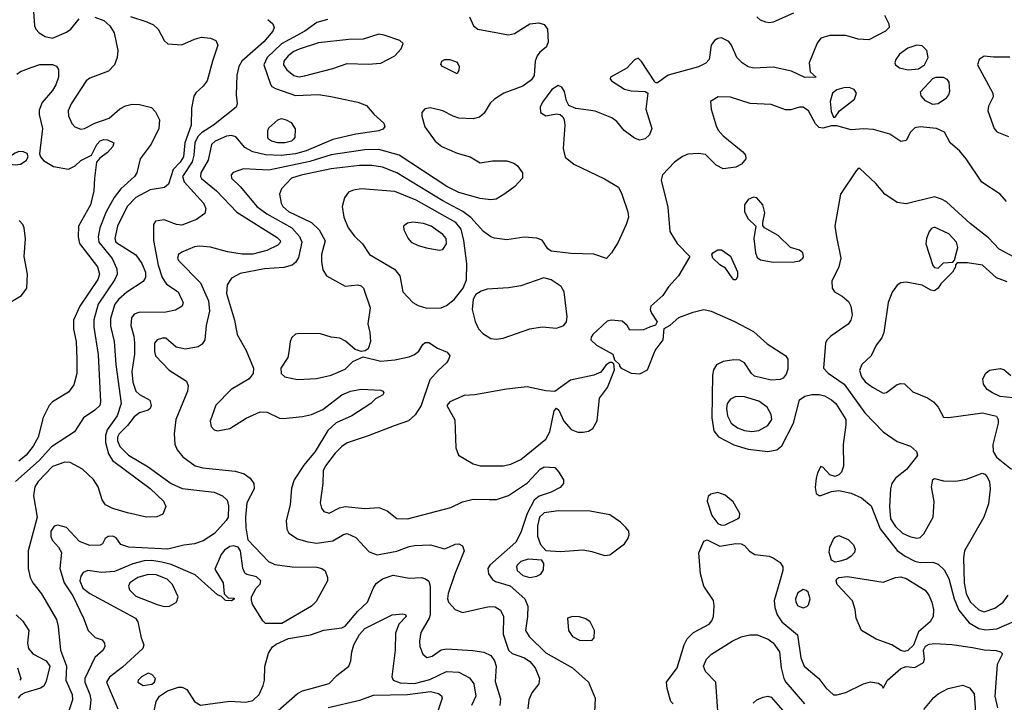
# Model space of a CAD drawing. Extents: x 1173029 to 1307123, y 522559 to 678521.
# Tile 486 of 623: x 1237251 to 1242798, y 612821 to 616669. Entities that reach past the tile are written whole.
import ezdxf

# ---------------------------------------------------------------- set-up
doc = ezdxf.new("R2010")
doc.units = 0

msp = doc.modelspace()

# ---------------------------------------------------------------- linework, layer by layer
at = {"layer": '0CON10XD'}
for points in [[(1237675, 616683.4), (1237725, 616665.3), (1237758.4, 616635), (1237782.5, 616595), (1237804.4, 616495), (1237800.6, 616455), (1237785.5, 616414.5), (1237751.3, 616378.7), (1237645, 616338.6), (1237625, 616324), (1237540, 616195), (1237524.3, 616155), (1237525, 616127.5), (1237543.7, 616083.7), (1237562, 616065), (1237595, 616052.3), (1237616, 616055), (1237673.9, 616086.1), (1237755, 616113.2), (1237815, 616166), (1237847, 616183), (1237885, 616192.9), (1237925, 616191.4), (1237994.1, 616174.1), (1238015, 616150), (1238038.6, 616105), (1238034.5, 616055), (1237992, 615968), (1237928.9, 615885), (1237911.1, 615805), (1237897.5, 615785), (1237819.7, 615715), (1237782.8, 615667.2), (1237737.7, 615585), (1237702.5, 615495), (1237693.2, 615445), (1237696.7, 615415), (1237771.9, 615321.9), (1237798.4, 615265), (1237799.4, 615235), (1237786.1, 615203.9), (1237693.4, 615065), (1237667.8, 614977.8), (1237668.4, 614935), (1237692.6, 614782.6), (1237706.2, 614515), (1237701.5, 614495), (1237675, 614468.5), (1237610, 614425), (1237558.8, 614345), (1237429.6, 614260.4), (1237360.2, 614185), (1237227.3, 614065)], [(1237875, 616686.9), (1237967.7, 616657.7), (1238005, 616640), (1238031.5, 616615), (1238065, 616552.5), (1238085, 616532.9), (1238165, 616527.9), (1238235, 616560), (1238275, 616570.4), (1238325, 616565.6), (1238355, 616552), (1238367.1, 616525), (1238336.8, 616435), (1238306.2, 616323.8), (1238285, 616293.8), (1238242.7, 616257.3), (1238232.6, 616237.4), (1238219.5, 616170.5), (1238217.4, 616075), (1238181.9, 615975), (1238173.7, 615895), (1238155.2, 615865), (1238114.9, 615825.1), (1238088.5, 615741.5), (1238066.5, 615723.5), (1237985, 615710), (1237905, 615667.5), (1237856.5, 615615), (1237801.4, 615505), (1237786.9, 615435), (1237792.5, 615415), (1237905, 615343.8), (1237939.2, 615295), (1237959.3, 615245), (1237959.2, 615215), (1237945.9, 615194.1), (1237855, 615132.8), (1237808.1, 615091.9), (1237787.3, 615065), (1237761.4, 614985), (1237761.4, 614941.4), (1237782.5, 614855), (1237791.7, 614725), (1237823.3, 614505), (1237800, 614435), (1237743.5, 614356.5), (1237734.8, 614325), (1237734.8, 614285), (1237751.8, 614221.8), (1237774, 614184), (1237985, 614026), (1238060.4, 613955), (1238074.5, 613925), (1238057.8, 613882.2), (1238023.2, 613866.8), (1237965, 613864.4), (1237858.9, 613888.9), (1237775, 613913.4), (1237733.3, 613935), (1237715, 613962.5), (1237692.8, 614035), (1237666.9, 614076.9), (1237605, 614136.2), (1237535, 614172), (1237504.6, 614174.6), (1237435, 614149.7), (1237355, 614065.4), (1237336.2, 614035), (1237328.8, 613985), (1237349.7, 613865), (1237299.2, 613675), (1237297.9, 613575), (1237310, 613525), (1237324.5, 613495), (1237372.8, 613432.8), (1237458.5, 613288.5), (1237468, 613248), (1237479.8, 613115), (1237513.9, 613025), (1237511.1, 612945), (1237545.8, 612865), (1237548.9, 612835), (1237505.4, 612704.6)], [(1237329.4, 616715), (1237334.4, 616635), (1237341.9, 616615), (1237360.8, 616595), (1237395, 616573.3), (1237435, 616565.5), (1237515, 616598), (1237538.5, 616615), (1237585, 616674.5)], [(1238649.6, 616669.6), (1238677.3, 616645), (1238685.4, 616625), (1238677.6, 616605), (1238626.8, 616545), (1238502.1, 616435), (1238485.4, 616405), (1238474.6, 616355.4), (1238470.5, 616245), (1238475.7, 616194.3), (1238470, 616175), (1238342.2, 616075), (1238275, 616031.1), (1238255, 616010), (1238237.7, 615975), (1238232.4, 615905), (1238222.4, 615867.6), (1238167.7, 615785), (1238177.3, 615755), (1238286.7, 615635), (1238299.2, 615605), (1238293.3, 615576.7), (1238247, 615543), (1238165, 615511.6), (1238134.7, 615514.7), (1238065, 615540), (1238016.2, 615533.8), (1238004, 615515), (1238005.3, 615425), (1238031.6, 615285), (1238052.9, 615215), (1238078.1, 615178.1), (1238143.1, 615135), (1238165, 615090), (1238171.1, 615075), (1238166.9, 615055), (1238128, 615032), (1238075, 615020.9), (1237922, 615018), (1237895, 615008.1), (1237880.8, 614989.2), (1237876.2, 614945), (1237894.2, 614885), (1237897.4, 614847.4), (1237896.9, 614783.1), (1237883.3, 614685), (1237889.1, 614625), (1237905.7, 614575), (1237925, 614555.8), (1237984.2, 614524.2), (1237992, 614495), (1237985, 614476.7), (1237975, 614468.8), (1237925, 614452.5), (1237895, 614429.4), (1237858.4, 614381.6), (1237811.8, 614335), (1237802, 614315), (1237801.1, 614295), (1237815, 614263.8), (1237863.2, 614215), (1237975, 614148.2), (1238104.3, 614054.3), (1238166.9, 614026.9), (1238346.7, 614005), (1238394.2, 613985), (1238419.8, 613959.8), (1238428.1, 613928.1), (1238425.3, 613864.7), (1238414.5, 613845), (1238348, 613772), (1238285, 613732.2), (1238235, 613714), (1238175, 613707.1), (1238085, 613685.2), (1237866.3, 613696.3), (1237820, 613710), (1237795, 613748.8), (1237775, 613758), (1237750, 613755), (1237732.5, 613745), (1237717.5, 613715), (1237705, 613707.5), (1237645, 613704.3), (1237588.3, 613728.3), (1237515, 613805.6), (1237465, 613819.4), (1237445, 613813.3), (1237425.4, 613785), (1237425.4, 613755), (1237435, 613732.9), (1237470, 613695), (1237485.5, 613665.5), (1237476.2, 613575), (1237501.2, 613495), (1237550.4, 613420.4), (1237610.6, 613295), (1237635.9, 613225.9), (1237676.4, 613186.4), (1237715, 613172.5), (1237728.8, 613155), (1237731.2, 613135), (1237721.2, 613115), (1237675, 613073.8), (1237617.6, 612955), (1237617.1, 612935), (1237646.7, 612865), (1237651.4, 612835), (1237635.4, 612675)], [(1238985, 616670.7), (1238925, 616652.9), (1238856.9, 616605), (1238725, 616532.3), (1238645.3, 616455), (1238625.9, 616415), (1238664.6, 616304.6), (1238672.1, 616292.1), (1238691.2, 616281.2), (1238805, 616241.2), (1238935, 616248.2), (1239004.4, 616235.6), (1239156.7, 616205), (1239205.4, 616185.4), (1239246.2, 616136.2), (1239302.9, 616085), (1239308.6, 616065), (1239297.6, 616052.4), (1239275, 616043.3), (1239145, 616023.9), (1239015, 615993.3), (1238865, 615928.8), (1238805, 615913.6), (1238723.9, 615903.9), (1238635, 615907.6), (1238565, 615924.8), (1238519.4, 615949.4), (1238467.9, 616007.9), (1238445, 616016.1), (1238415, 616012.4), (1238351.8, 615985), (1238331.5, 615965), (1238312.7, 615877.3), (1238271.8, 615805), (1238268.7, 615785), (1238275, 615773.1), (1238360, 615705), (1238475, 615584.7), (1238701.8, 615441.8), (1238719.1, 615425), (1238720.5, 615415), (1238705, 615397.3), (1238642.3, 615367.7), (1238565, 615347.5), (1238505, 615346.8), (1238421.2, 615361.2), (1238325, 615387.5), (1238265, 615393.1), (1238235, 615388.1), (1238165, 615358.9), (1238145.8, 615345), (1238140, 615325), (1238145, 615311.2), (1238268.8, 615185), (1238313.6, 615085), (1238319.7, 615025), (1238301.5, 614945), (1238293.1, 614865), (1238279.6, 614840.4), (1238255.4, 614824.6), (1238185, 614812.1), (1238132.3, 614822.3), (1238075, 614874.3), (1238055, 614874.3), (1238025.8, 614864.2), (1238010.8, 614845), (1238010.5, 614799.5), (1238016.7, 614775), (1238093, 614693), (1238191.2, 614631.2), (1238200.8, 614605), (1238195.6, 614575), (1238131.2, 614415), (1238120.7, 614335), (1238125.4, 614275.4), (1238137.1, 614245), (1238170.8, 614205), (1238238.8, 614155), (1238283.3, 614143.3), (1238464.2, 614124.2), (1238515, 614108.9), (1238549.6, 614085), (1238569.1, 614055), (1238571.1, 614025), (1238531.2, 613945), (1238523.7, 613865), (1238524.7, 613804.7), (1238536.6, 613736.6), (1238653.3, 613615), (1238688.8, 613598.8), (1238785, 613584.5), (1238925, 613583.6), (1238953.8, 613575), (1238971.7, 613561.7), (1238985.5, 613525.5), (1238985.6, 613505), (1238921, 613389), (1238895, 613362.3), (1238727.5, 613265), (1238635.8, 613265.8), (1238620, 613280), (1238562, 613375), (1238556, 613395), (1238556.2, 613415), (1238583.8, 613465), (1238605, 613487.5), (1238610, 613505), (1238585, 613528), (1238531.2, 613541.2), (1238519.5, 613549.5), (1238507, 613577), (1238494.5, 613674.5), (1238481.2, 613695), (1238455, 613702.7), (1238435, 613698.9), (1238405, 613678.8), (1238386, 613654), (1238350.8, 613570.8), (1238398, 613495), (1238402.5, 613432.5), (1238425, 613410), (1238458.3, 613408.3), (1238458.3, 613401.7), (1238445, 613392.5), (1238410, 613395), (1238387.5, 613417.5), (1238365, 613427.5), (1238239.1, 613539.1), (1238105, 613597), (1238051.3, 613611.3), (1237995, 613619.8), (1237952, 613618), (1237887.6, 613602.4), (1237785, 613558.9), (1237712.3, 613552.3), (1237635, 613564.5), (1237607.7, 613552.3), (1237595, 613532.5), (1237588.8, 613505), (1237607.3, 613465), (1237645, 613434.6), (1237903.1, 613295), (1237915.5, 613275), (1237935.5, 613185), (1237950.6, 613145), (1237944.3, 613125), (1237830.7, 613019.3), (1237757.2, 612962.8), (1237740.4, 612935), (1237802.9, 612785)], [(1242123.9, 616693.9), (1242148, 616645), (1242150, 616625), (1242128, 616605), (1242035, 616555.7), (1241975, 616560), (1241905, 616580), (1241815, 616580), (1241765, 616564.2), (1241743, 616537), (1241699.1, 616425), (1241704.3, 616374.3), (1241737.5, 616345), (1241675, 616343.3), (1241599.6, 616379.6), (1241495, 616400.7), (1241386.4, 616396.4), (1241355, 616403.5), (1241321.2, 616425), (1241291.2, 616455), (1241260.6, 616525), (1241245.3, 616545.3), (1241205, 616566.2), (1241185, 616563.6), (1241165, 616551.9), (1241146.7, 616525), (1241134.5, 616445.5), (1241116.6, 616423.4), (1241075, 616403.8), (1240905, 616356.2), (1240845, 616313.3), (1240835, 616312.5), (1240829.2, 616319.2), (1240755, 616432.5), (1240735, 616451.2), (1240715, 616442), (1240671.4, 616395), (1240580, 616345), (1240578, 616335), (1240586, 616325), (1240658, 616278), (1240695, 616268.5), (1240774.1, 616264.1), (1240790, 616255), (1240777.7, 616165), (1240812.3, 616055), (1240799.7, 616020.3), (1240775, 615996.5), (1240745, 615989.5), (1240715, 616000.4), (1240656.7, 616045), (1240615.7, 616095), (1240586.6, 616116.6), (1240493.8, 616153.8), (1240455, 616159.5), (1240385, 616168.6), (1240345.6, 616185.6), (1240331.8, 616211.8), (1240320.9, 616265), (1240305, 616288.9), (1240285, 616298.2), (1240249.1, 616275), (1240197.1, 616205), (1240183.3, 616175), (1240185.7, 616145.7), (1240215, 616127.5), (1240275, 616139.2), (1240295, 616134), (1240310.6, 616120.6), (1240318.6, 616105), (1240321.5, 616075), (1240312, 615942), (1240324.6, 615894.6), (1240372, 615855), (1240545, 615771.4), (1240623.8, 615725), (1240644, 615685), (1240676.2, 615585), (1240680, 615555), (1240668, 615515), (1240621.9, 615415), (1240585.3, 615354.7), (1240557.3, 615322.7), (1240485, 615346.7), (1240358.5, 615351.5), (1240244.6, 615364.6), (1240227.2, 615377.2), (1240195.3, 615425.3), (1240165, 615437.8), (1240093.6, 615443.6), (1239995, 615427.5), (1239925, 615437.3), (1239905, 615445.4), (1239864.8, 615474.8), (1239793.1, 615553.1), (1239748.2, 615588.2), (1239635, 615648.1), (1239375.8, 615805.8), (1239295, 615838.2), (1239235, 615846.5), (1239165, 615847.4), (1239005, 615827.7), (1238836.5, 615793.5), (1238782.1, 615775), (1238726.1, 615715), (1238715.4, 615685), (1238723.3, 615635), (1238734.1, 615615), (1238765, 615587.5), (1238895.2, 615525.2), (1238937.3, 615485), (1238972.6, 615422.6), (1238951.5, 615345), (1238950.5, 615305), (1238959.1, 615259.1), (1238980, 615225), (1239085, 615166), (1239155, 615174.4), (1239175, 615168.6), (1239188.1, 615155), (1239225.7, 615045), (1239212.5, 614955), (1239224.3, 614905), (1239227.1, 614855), (1239215, 614813.8), (1239197.7, 614802.3), (1239175, 614798.8), (1239140.3, 614810.3), (1239087.3, 614857.3), (1239055, 614873.8), (1239005, 614880), (1238945, 614897.5), (1238825, 614900), (1238804.3, 614895.7), (1238783.4, 614876.6), (1238774.5, 614855.5), (1238768.9, 614808.9), (1238761.5, 614765), (1238722.5, 614705), (1238723.3, 614675), (1238745, 614655.7), (1238815, 614640.5), (1238923.8, 614646.2), (1239005, 614665.5), (1239085, 614698.6), (1239128.3, 614741.7), (1239185, 614768.8), (1239285, 614744.4), (1239365, 614752.5), (1239445, 614769.2), (1239475, 614781.2), (1239499.5, 614800.5), (1239521.7, 614838.3), (1239535, 614848.8), (1239555, 614848.8), (1239605, 614818), (1239660, 614795), (1239673.8, 614775), (1239667, 614753), (1239655.7, 614734.3), (1239607.9, 614692.1), (1239561.3, 614638.7), (1239512.1, 614495), (1239479.1, 614440.9), (1239442, 614408), (1239359.7, 614379.7), (1239215, 614322.5), (1239095, 614284), (1239065, 614264), (1239027.8, 614225), (1238973.1, 614155), (1238961.1, 614125), (1238959.4, 614055), (1238943.3, 613945), (1238950.8, 613915), (1238965, 613896.2), (1238995, 613888), (1239052.3, 613917.7), (1239084.7, 613925.3), (1239195, 613913.6), (1239275, 613918.7), (1239321.3, 613901.3), (1239375, 613858), (1239435, 613854.5), (1239680, 613920), (1239745, 613950.8), (1239805, 613966.9), (1239895.6, 613964.4), (1239937.5, 613965), (1240005, 613986.9), (1240110.9, 614059.1), (1240182.7, 614135), (1240205, 614149.2), (1240265, 614144), (1240288.7, 614118.7), (1240314.2, 614075), (1240314.2, 614055), (1240295, 614031.9), (1240244.2, 614005), (1240177.1, 613982.9), (1240149.6, 613960.4), (1240110, 613885), (1240075, 613777.5), (1240046.8, 613723.2), (1239900.5, 613595), (1239887.5, 613575), (1239892.2, 613545), (1239915, 613512.9), (1239932.4, 613502.4), (1240015, 613477.6), (1240097.1, 613405), (1240112.8, 613362.8), (1240112.7, 613305), (1240100.4, 613225), (1240122, 613192), (1240215, 613099.2), (1240365.2, 613015.2), (1240454.6, 612935), (1240492.9, 612845), (1240489.2, 612765)], [(1239784.6, 616685), (1239806.7, 616635), (1239832.5, 616615), (1240005, 616582.9), (1240038.8, 616591.2), (1240125.3, 616644.7), (1240175, 616652.1), (1240205, 616642.7), (1240224.6, 616615), (1240227.8, 616542.2), (1240216.2, 616513.8), (1240180.8, 616485)], [(1241610, 616705), (1241495, 616654.7), (1241475, 616650.4), (1241454.1, 616654.1), (1241425, 616666.5), (1241403.3, 616685)], [(1238825, 616347.8), (1238855, 616352.8), (1239015, 616393.5), (1239095, 616422.5), (1239215, 616418.8), (1239285, 616424), (1239365, 616466), (1239400, 616505), (1239411.2, 616535), (1239391.7, 616551.7), (1239305, 616582.2), (1239275, 616586.5), (1239185, 616559.5), (1239105, 616557.3), (1238935, 616538), (1238825, 616503.3), (1238795, 616489.6), (1238762.9, 616465), (1238739.7, 616435), (1238736.6, 616415), (1238755.9, 616385.9), (1238795, 616354.1), (1238825, 616347.8)], [(1242255.9, 616385.9), (1242315, 616391.7), (1242349.3, 616415), (1242368.7, 616455), (1242362.2, 616495), (1242335, 616521.1), (1242305, 616526.2), (1242255, 616508.8), (1242208.1, 616475), (1242186.7, 616445), (1242181.9, 616425), (1242185.7, 616415), (1242207.5, 616397.5), (1242255.9, 616385.9)], [(1240180.8, 616485), (1240165.6, 616465), (1240154.6, 616435.4), (1240149.1, 616355), (1240135, 616330.5), (1240085, 616294.6), (1239978, 616255), (1239925, 616220.6), (1239902.1, 616197.9), (1239868.1, 616141.9), (1239840.9, 616119.1), (1239805, 616110.3), (1239724.8, 616114.8), (1239692.5, 616125), (1239635, 616155.3), (1239565, 616172.2), (1239533.6, 616166.4), (1239517.1, 616145), (1239515.7, 616125), (1239532.5, 616065), (1239591.8, 615985), (1239629.1, 615955), (1239715, 615916.2), (1239788, 615895), (1239845, 615862), (1239915, 615872.9), (1239995, 615872.9), (1240035, 615860), (1240056, 615845), (1240084.2, 615805), (1240084.2, 615775), (1240041.1, 615728.9), (1239985, 615687.5), (1239935, 615658.1), (1239905, 615653.3), (1239845, 615660.5), (1239725, 615694.2), (1239657.9, 615727.9), (1239389.5, 615905), (1239275, 615937.7), (1239195, 615935.2), (1239005, 615906.7), (1238885, 615870.3), (1238655, 615820.5), (1238512.4, 615827.6), (1238453.1, 615806.9), (1238442.9, 615795), (1238444.1, 615775.9), (1238495, 615726.9), (1238586.2, 615615), (1238643.2, 615575), (1238784, 615495), (1238827.5, 615447.5), (1238841.1, 615415), (1238822.2, 615327.8), (1238805, 615300.5), (1238785.8, 615285), (1238738.5, 615271.5), (1238630, 615265), (1238492.5, 615237.5), (1238445, 615212.5), (1238420.4, 615175), (1238415.9, 615125), (1238460.5, 614975), (1238475.4, 614895), (1238527.3, 614805), (1238568.2, 614705), (1238565.4, 614675), (1238543.3, 614645), (1238441.9, 614585), (1238355, 614496), (1238323.8, 614405), (1238330, 614375), (1238346.4, 614356.4), (1238365, 614351.2), (1238435, 614364.2), (1238527, 614423), (1238605, 614458.2), (1238645, 614457.3), (1238715, 614423.3), (1238735, 614420), (1238845, 614431.5), (1238895, 614443.5), (1238958.9, 614471.1), (1239065, 614554.6), (1239115, 614574.4), (1239175, 614585.5), (1239285, 614580), (1239297.5, 614575), (1239302.5, 614565), (1239296.7, 614555), (1239255, 614532.5), (1239230, 614505), (1239122, 614435), (1239033.9, 614396.1), (1238987.3, 614352.7), (1238915, 614235.6), (1238851.3, 614158.7), (1238797.5, 614075), (1238782.2, 614027.8), (1238775.4, 613935), (1238752.3, 613845), (1238756.3, 613796.3), (1238767.8, 613775), (1238815, 613743.2), (1238874.8, 613724.8), (1238925, 613718.2), (1239015, 613731.5), (1239075, 613767.8), (1239095, 613773.1), (1239145, 613750), (1239219.5, 613669.5), (1239265, 613651.8), (1239375, 613672.2), (1239445, 613700), (1239475, 613705.3), (1239565, 613708.5), (1239645, 613686), (1239673.1, 613696.9), (1239705, 613712), (1239725, 613713.8), (1239745, 613703.3), (1239755.8, 613675), (1239699.6, 613540.4), (1239663.9, 613435), (1239660.4, 613405), (1239666.2, 613385), (1239705, 613343.8), (1239745, 613326.4), (1239895, 613361.8), (1239929.2, 613359.2), (1239960.4, 613340.4), (1239976.9, 613305), (1239975.3, 613205), (1240004, 613115), (1240025.8, 613095.8), (1240095, 613072.1), (1240125, 613051.6), (1240154.1, 613015), (1240180, 612955), (1240176.5, 612925), (1240136.9, 612875), (1240118.9, 612835), (1240114.6, 612785)], [(1239715, 616363.3), (1239632, 616405), (1239624.2, 616415.8), (1239630, 616435), (1239645.7, 616444.3), (1239675, 616445.5), (1239715, 616430), (1239727.1, 616405), (1239725.6, 616384.4), (1239715, 616363.3)], [(1242828.6, 616458.6), (1242737.4, 616457.4), (1242685, 616463.1), (1242657.1, 616445), (1242648.1, 616415), (1242734.2, 616255), (1242735.6, 616234.4), (1242708.3, 616181.7), (1242705.8, 616155.8), (1242741.5, 616055), (1242756.9, 616036.9), (1242821.4, 616011.4)], [(1237235, 616362.2), (1237255, 616376.7), (1237315, 616398.6), (1237365, 616415.6), (1237435, 616416.5), (1237457.5, 616407.5), (1237468.5, 616388.5), (1237468.8, 616345), (1237455, 616301.9), (1237435, 616269.5), (1237377.2, 616202.8), (1237360.6, 616159.4), (1237360, 616135), (1237378.7, 616055), (1237362.7, 615912.7), (1237367.5, 615895), (1237385.7, 615875), (1237441.5, 615841.5), (1237525, 615825.5), (1237564.2, 615845), (1237596, 615875), (1237654.4, 615905.6), (1237685.6, 615965), (1237705, 615985.4), (1237725, 615993.1), (1237745, 615992.1), (1237782, 615975), (1237776, 615955), (1237745, 615920), (1237701.9, 615888.1), (1237684.2, 615865.8), (1237671.5, 615775), (1237669.1, 615705), (1237648.8, 615625), (1237581.5, 615505), (1237580, 615445), (1237587.7, 615407.7), (1237688.7, 615275), (1237701.2, 615235), (1237690.6, 615205), (1237590, 615055), (1237553.8, 614975), (1237554.6, 614924.6), (1237569.5, 614855), (1237573.1, 614755), (1237572.2, 614675), (1237555, 614611.2), (1237525, 614569.5), (1237435.3, 614514.7), (1237417.5, 614495), (1237383.1, 614426.9), (1237354.1, 614315), (1237326.8, 614265), (1237287.9, 614215), (1237245, 614180)], [(1242395, 616191.8), (1242355, 616211.5), (1242329.2, 616239.2), (1242326.9, 616263.1), (1242395, 616336.8), (1242415, 616344.5), (1242454.4, 616344.4), (1242474.4, 616334.4), (1242485, 616316.7), (1242488.9, 616265), (1242483.3, 616245), (1242467.4, 616222.6), (1242425, 616193.8), (1242395, 616191.8)], [(1241845, 616120), (1241870, 616155), (1241955, 616221.2), (1241965.7, 616255), (1241952, 616275), (1241925, 616286.5), (1241894.6, 616285.4), (1241855, 616274.5), (1241830.4, 616255), (1241817.9, 616207.9), (1241822.3, 616152.3), (1241835, 616120), (1241845, 616120)], [(1242810, 615645), (1242774.3, 615685), (1242672.3, 615752.3), (1242583.7, 615883.7), (1242548.1, 615928.1), (1242492.5, 615975), (1242461.4, 616035), (1242416.3, 616056.3), (1242325, 616064.4), (1242295, 616059.2), (1242268.8, 616035), (1242245, 615987.5), (1242215, 615982.5), (1242153, 616023), (1242060.3, 616050.3), (1242006.4, 616053.6), (1241935, 616047.9), (1241855, 616071.2), (1241825, 616071.2), (1241775, 616057.5), (1241755, 616060.8), (1241735, 616081.2), (1241695, 616156), (1241665, 616175.8), (1241645, 616175.7), (1241595, 616160), (1241565, 616161.5), (1241485, 616190.7), (1241365.7, 616195.7), (1241255, 616231.9), (1241185.9, 616234.1), (1241143, 616207), (1241145.8, 616165), (1241175, 616071.2), (1241185.8, 616045.8), (1241213.9, 616013.9), (1241325, 615924.4), (1241340.5, 615905), (1241341.5, 615885), (1241317.8, 615855), (1241285, 615836.9), (1241215, 615828.5), (1241175, 615848.8), (1241115, 615908.5), (1241075, 615915.4), (1241015, 615911.8), (1240985, 615898.5), (1240940.6, 615865), (1240872.2, 615795), (1240864.5, 615765), (1240901.7, 615611.7), (1240914.5, 615475), (1240955, 615408), (1241026.7, 615335), (1240962.9, 615225), (1240906.7, 615163.3), (1240875, 615114.2), (1240806.2, 615055), (1240803.8, 615035), (1240810, 615015), (1240842.5, 614965), (1240833, 614947), (1240800, 614935), (1240765, 614921.2), (1240688.3, 614918.3), (1240672.5, 614945), (1240645, 614970), (1240583.9, 614976.1), (1240561.2, 614968.8), (1240480, 614895), (1240470.5, 614879.5), (1240468.8, 614865), (1240501.2, 614835), (1240593, 614783), (1240602.5, 614752.5), (1240630, 614725), (1240630, 614715), (1240640, 614705), (1240695, 614675.7), (1240745, 614673.3), (1240787.5, 614695), (1240832, 614805), (1240876.7, 614865), (1240881.7, 614928.3), (1240915, 614946.7), (1240965, 614991.1), (1241045, 615020.9), (1241105, 615034.5), (1241146.6, 615026.6), (1241275, 614969.4), (1241385, 614911.5), (1241462.1, 614842.1), (1241568.1, 614775), (1241577.8, 614755), (1241578.3, 614698.3), (1241569.3, 614670.7), (1241551.4, 614648.6), (1241535, 614641.4), (1241485, 614637.3), (1241389.9, 614659.9), (1241373.2, 614675), (1241335.2, 614735.2), (1241309, 614749), (1241275, 614752.3), (1241215, 614741.7), (1241177.1, 614722.9), (1241159.5, 614695), (1241153.5, 614665), (1241150.8, 614425), (1241162, 614352), (1241187.1, 614317.1), (1241275, 614271.9), (1241355, 614248), (1241465, 614235.3), (1241516.2, 614243.8), (1241545, 614266), (1241610.5, 614395), (1241645, 614525.8), (1241674, 614546), (1241714.2, 614555.8), (1241755, 614556.5), (1241785, 614548.7), (1241825, 614526.9), (1241848.5, 614505), (1241904.7, 614415), (1241906, 614385), (1241889.6, 614275), (1241892.7, 614152.7), (1241881.3, 614118.7), (1241865, 614102.5), (1241845, 614094.3), (1241815, 614102.9), (1241775, 614146.7), (1241765, 614150), (1241745, 614113.8), (1241737.7, 614085), (1241732.1, 614032.1), (1241738.3, 613998.3), (1241755, 613986), (1241765, 613987.1), (1241825, 614010), (1241865, 614014.5), (1241935, 614000), (1241993.5, 613973.5), (1242047.9, 613927.9), (1242099.3, 613799.3), (1242195, 613677.2), (1242240, 613645), (1242295, 613616.4), (1242325, 613609.1), (1242395, 613611.2), (1242425, 613600), (1242458.5, 613568.5), (1242485, 613518.6), (1242514.8, 613404.8), (1242541.4, 613341.4), (1242599.8, 613269.8), (1242655, 613236.8), (1242695, 613229.2), (1242755.2, 613234.8), (1242855, 613278.7)], [(1238745, 615974.8), (1238705, 615974.8), (1238670, 615985), (1238652, 615995), (1238648, 616005), (1238648.8, 616045), (1238655, 616060), (1238705, 616104), (1238725, 616112), (1238752.5, 616105), (1238779.4, 616089.4), (1238803.6, 616053.6), (1238800, 616005), (1238794.2, 615995), (1238782, 615985), (1238745, 615974.8)], [(1237225, 615850.5), (1237255, 615854.6), (1237287.5, 615875), (1237299.2, 615895), (1237292, 615915), (1237272.5, 615925), (1237245.7, 615925.7), (1237225, 615917.3), (1237194.2, 615895), (1237180, 615875), (1237182.7, 615862.7), (1237194.4, 615854.4), (1237225, 615850.5)], [(1242882.5, 615315), (1242770, 615375), (1242709.7, 615439.7), (1242605, 615520.4), (1242472.1, 615642.1), (1242445, 615658), (1242405, 615670), (1242245, 615631.1), (1242195, 615638.1), (1242124.2, 615685), (1242074.3, 615745), (1241985, 615830), (1241975, 615830), (1241963.9, 615816.1), (1241875.6, 615685), (1241843.8, 615505), (1241852.5, 615445), (1241878, 615325), (1241866, 615275), (1241826.2, 615195), (1241827.5, 615155), (1241842, 615135), (1241885, 615111.4), (1241920.6, 615080.6), (1241934.4, 615055), (1241940.5, 615005), (1241934.4, 614975), (1241917.9, 614952.1), (1241820, 614885), (1241797.8, 614862.2), (1241791.5, 614845), (1241779.4, 614705), (1241805.9, 614675.9), (1241896.7, 614615), (1242012.7, 614452.7), (1242116, 614345), (1242195, 614291.9), (1242270, 614265), (1242304, 614235), (1242308.8, 614215), (1242304, 614205), (1242246.9, 614133.1), (1242185.5, 614085), (1242165.3, 614055), (1242156.5, 614025), (1242151.7, 613925), (1242157.4, 613855), (1242185, 613811.8), (1242224.6, 613775), (1242265, 613755.4), (1242305, 613745.5), (1242325, 613750.5), (1242345, 613770.6), (1242396.5, 613865), (1242402.7, 613952.7), (1242387.5, 614035), (1242395, 614077.5), (1242405, 614083.3), (1242455, 614069.4), (1242525, 614068.2), (1242585, 614079.7), (1242673.3, 614113.3), (1242687.9, 614107.9), (1242702, 614092), (1242713.9, 614063.9), (1242719.4, 614025), (1242709.5, 613940.5), (1242682.7, 613865), (1242573.8, 613675), (1242568.5, 613635), (1242572.5, 613495), (1242583.8, 613433.8), (1242605, 613387.1), (1242655, 613341.6), (1242685, 613330.5), (1242745, 613352.2), (1242791.5, 613385), (1242819.5, 613425)], [(1239545, 615043.6), (1239625, 615044.4), (1239655, 615057.5), (1239698, 615092), (1239750, 615155), (1239767.5, 615202.5), (1239770, 615295), (1239753.6, 615425), (1239737.3, 615487.3), (1239708.7, 615525), (1239485, 615651), (1239365, 615701.2), (1239175, 615715.4), (1239131.7, 615708.3), (1239103.9, 615696.1), (1239080.8, 615665), (1239068.1, 615615), (1239077.3, 615555), (1239101.2, 615495), (1239137.8, 615447.8), (1239181.4, 615405), (1239222.5, 615345), (1239362.9, 615262.9), (1239392.2, 615225), (1239409.4, 615135), (1239465.4, 615075.4), (1239495, 615057.8), (1239545, 615043.6)], [(1241495, 615302.5), (1241615, 615303.8), (1241645, 615310), (1241662.5, 615325), (1241666.7, 615335), (1241662.5, 615355), (1241645, 615370), (1241593.9, 615383.9), (1241525, 615453.3), (1241447.5, 615495), (1241438.3, 615508.3), (1241437.5, 615525), (1241449.7, 615579.7), (1241436.9, 615625), (1241404.4, 615664.4), (1241385, 615668.6), (1241355, 615655.8), (1241334.4, 615625), (1241334.4, 615585), (1241355, 615546.2), (1241397.5, 615505), (1241387.5, 615435), (1241395.6, 615355), (1241405, 615328.8), (1241425, 615315.8), (1241495, 615302.5)], [(1237161.5, 615055), (1237260, 615115), (1237291.8, 615155), (1237294.7, 615235), (1237275.8, 615335), (1237282.8, 615432.8), (1237276.5, 615495), (1237268, 615515), (1237247.2, 615537.2)], [(1239615, 615368.9), (1239635, 615374.4), (1239655.3, 615405), (1239652.8, 615435), (1239635, 615458.2), (1239568.6, 615505), (1239525, 615520.8), (1239465, 615527.5), (1239435, 615521.4), (1239414, 615505), (1239414.2, 615485), (1239439.2, 615435), (1239456.2, 615415), (1239495, 615395.5), (1239542.6, 615382.6), (1239615, 615368.9)], [(1242425, 615267.5), (1242455, 615297.5), (1242507.5, 615302.5), (1242517.5, 615312.5), (1242535.8, 615385), (1242528.6, 615415), (1242485, 615461.1), (1242405, 615498.9), (1242388, 615492), (1242375.6, 615475), (1242360, 615435), (1242356.4, 615405), (1242395, 615282.5), (1242405, 615272.5), (1242425, 615267.5)], [(1241285, 615203.3), (1241275, 615203.3), (1241265, 615213.3), (1241227.5, 615267.5), (1241195, 615286.2), (1241156.2, 615325), (1241151.2, 615345), (1241156.7, 615355), (1241185, 615372), (1241205, 615372), (1241255, 615336.2), (1241295, 615247.5), (1241295, 615220), (1241285, 615203.3)], [(1242815, 615192), (1242755, 615214.4), (1242675, 615285.5), (1242591.7, 615298.3), (1242532.5, 615297.5), (1242522.5, 615287.5), (1242522.5, 615275), (1242506.7, 615245), (1242440.5, 615179.5), (1242426.2, 615155), (1242405, 615140), (1242385, 615144), (1242335, 615172), (1242245, 615189.4), (1242215, 615185.8), (1242195, 615172.5), (1242166.7, 615133.3), (1242143.5, 615075), (1242118.9, 614905), (1242108.6, 614875), (1242075.4, 614834.6), (1242047.3, 614775), (1241994.6, 614725), (1241981.8, 614691.8), (1241994.1, 614655), (1242015, 614628.5), (1242055, 614597.1), (1242115, 614563.1), (1242135, 614567.1), (1242195, 614613.1), (1242215, 614618.6), (1242235.5, 614615.5), (1242281.9, 614571.9), (1242365, 614537.3), (1242400, 614515), (1242426.2, 614485), (1242455, 614427.5), (1242485, 614426.7), (1242675, 614452.9), (1242753.6, 614433.6), (1242764.4, 614415), (1242764.5, 614395), (1242734.5, 614275), (1242735.5, 614235), (1242755, 614203.6), (1242838.1, 614135)], [(1239935, 614867.5), (1239975, 614874.5), (1240125, 614927.1), (1240195, 614938.1), (1240275, 614930), (1240316.2, 614945), (1240332, 614965), (1240335.9, 614994.1), (1240318, 615135), (1240301.2, 615165), (1240245, 615202.9), (1240203, 615213), (1240075, 615168.2), (1240005, 615157.1), (1239885, 615150), (1239850.9, 615139.1), (1239820.5, 615119.5), (1239805.9, 615094.1), (1239800, 615035), (1239817.6, 614967.6), (1239836.3, 614926.3), (1239860.6, 614900.6), (1239905, 614872.2), (1239935, 614867.5)], [(1239975, 614153.6), (1240017, 614163), (1240075, 614189.1), (1240215.2, 614304.8), (1240237.5, 614345), (1240261.2, 614465), (1240275, 614480), (1240287.7, 614467.7), (1240315.7, 614405), (1240358, 614358), (1240394.5, 614344.5), (1240425, 614343.1), (1240455, 614349.2), (1240480, 614365), (1240505, 614407.5), (1240518.1, 614535), (1240562, 614595), (1240602.5, 614695), (1240598.3, 614728.3), (1240587.5, 614737.5), (1240575, 614737.5), (1240555, 614722.5), (1240525, 614681.2), (1240485.7, 614664.3), (1240355, 614636.5), (1240265, 614572.5), (1240215, 614576.2), (1240109.3, 614599.3), (1239993.6, 614586.4), (1239815, 614554.2), (1239755, 614550), (1239674.6, 614515.4), (1239657.5, 614495), (1239702.7, 614412.7), (1239708.6, 614255), (1239722.5, 614215), (1239805, 614165.7), (1239845, 614154.4), (1239975, 614153.6)], [(1242847, 614537), (1242775, 614545.6), (1242732, 614565), (1242702, 614585), (1242681.2, 614615), (1242676.7, 614645), (1242694.1, 614675.9), (1242715, 614693.3), (1242775, 614703.3), (1242795, 614696.7), (1242835, 614663.8)], [(1241375, 614347.3), (1241415, 614353.3), (1241465, 614381.5), (1241488.2, 614415), (1241485, 614443.8), (1241461.9, 614485), (1241415, 614518.7), (1241335, 614543.8), (1241285, 614545.5), (1241255, 614529.4), (1241236.7, 614505), (1241232.6, 614477.4), (1241238.5, 614435), (1241260, 614395), (1241295, 614369.1), (1241335, 614354.1), (1241375, 614347.3)], [(1241205, 613819.1), (1241225, 613821.6), (1241294.6, 613855.4), (1241305.8, 613865), (1241307.5, 613885), (1241270.4, 613950.4), (1241225, 613989.6), (1241185, 614003.8), (1241145.5, 613994.5), (1241129.7, 613980.3), (1241123.5, 613955), (1241150.3, 613875), (1241185, 613828.4), (1241205, 613819.1)], [(1240545, 613648), (1240575, 613652), (1240659.2, 613715), (1240678, 613742), (1240684.4, 613765), (1240681.9, 613785), (1240666.6, 613806.6), (1240635, 613836.9), (1240575, 613878.6), (1240465, 613898.6), (1240285, 613899.5), (1240205, 613888.6), (1240180.2, 613865), (1240168.4, 613815), (1240168.5, 613758.5), (1240185, 613711.4), (1240215, 613677.5), (1240295, 613670.5), (1240425, 613680.5), (1240475, 613671.2), (1240545, 613648)], [(1240931.7, 612811.7), (1240920, 612825), (1240898.8, 612898.8), (1240895.7, 612935), (1240955, 613016), (1240994.7, 613145.3), (1241011.1, 613178.9), (1241047.5, 613215), (1241135, 613261.1), (1241150.3, 613279.7), (1241158.9, 613305), (1241164, 613365), (1241160.4, 613395), (1241105.7, 613475.7), (1241086.6, 613545), (1241076.7, 613663.3), (1241105, 613730), (1241125, 613737.5), (1241195, 613700.7), (1241285, 613715.9), (1241315, 613714.6), (1241334.7, 613704.7), (1241363.5, 613673.5), (1241392, 613655), (1241474, 613644), (1241495, 613634.6), (1241535, 613608.5), (1241550.9, 613585), (1241551.2, 613565), (1241533.6, 613503.6), (1241501.4, 613395), (1241505, 613356.2), (1241519.1, 613315), (1241545, 613274.6), (1241632.3, 613202.3), (1241651.8, 613071.8), (1241671.5, 613025), (1241753.5, 612955), (1241793, 612903), (1241835, 612864), (1241855, 612862.5), (1241905, 612875.6), (1242005, 612925.4), (1242045, 612937.3), (1242089.3, 612929.3), (1242107.5, 612915), (1242115, 612900), (1242140, 612945), (1242215, 613011.1), (1242245, 613022.5), (1242295, 613018), (1242342.5, 613045), (1242348.8, 613065), (1242343.8, 613115), (1242355, 613137.5), (1242375, 613148.8), (1242407.5, 613152.5), (1242502.9, 613147.1), (1242619.9, 613129.9), (1242685, 613116.9), (1242753, 613113), (1242777.5, 613105), (1242787.5, 613095), (1242758.6, 613035), (1242744.7, 612855.3), (1242760.5, 612790.5)], [(1241845, 613611.4), (1241825, 613622.5), (1241810.8, 613665), (1241815.7, 613695.7), (1241835, 613740), (1241845, 613752), (1241865, 613761.2), (1241919.1, 613739.1), (1241948.7, 613708.7), (1241957.5, 613685), (1241954, 613665), (1241936, 613645), (1241911.1, 613628.9), (1241865, 613614.4), (1241845, 613611.4)], [(1240125, 613525.3), (1240165, 613532.5), (1240186, 613544), (1240201.7, 613568.3), (1240204.4, 613604.4), (1240192.9, 613622.9), (1240115, 613628.7), (1240075, 613613.9), (1240054.2, 613595), (1240049.5, 613585), (1240053.8, 613565), (1240085, 613536.2), (1240125, 613525.3)], [(1238065, 613361.8), (1238095, 613362.9), (1238134.2, 613385), (1238142.9, 613415), (1238112.5, 613485), (1238080.9, 613515), (1238019.5, 613539.5), (1237975, 613541.7), (1237915.5, 613524.5), (1237870.4, 613495), (1237864.6, 613475), (1237870, 613455), (1237905, 613420), (1238025, 613372.5), (1238065, 613361.8)], [(1238003.9, 612755), (1238018.7, 612825), (1238039.3, 612855), (1238082.9, 612885), (1238145, 612906.8), (1238166.9, 612906.9), (1238193.1, 612893.1), (1238236.4, 612825), (1238268.8, 612805), (1238435, 612828.4), (1238525, 612822.7), (1238565, 612831.4), (1238600.8, 612865), (1238622.3, 612915), (1238630.8, 612945), (1238632.8, 613022.8), (1238652, 613098), (1238675, 613133.8), (1238695, 613148), (1238765, 613180), (1238888.3, 613201.7), (1238965, 613228.2), (1239065, 613241.1), (1239085, 613249.7), (1239155, 613334.2), (1239211.2, 613385), (1239243.4, 613466.6), (1239259.8, 613490.2), (1239295, 613517.5), (1239355, 613538.2), (1239445, 613520.9), (1239515, 613524.4), (1239537.6, 613517.6), (1239555, 613504), (1239563.1, 613475), (1239563.3, 613315), (1239557.5, 613295), (1239510, 613215), (1239502.9, 613165), (1239505.3, 613135), (1239521.7, 613091.7), (1239545, 613074.5), (1239575, 613081.2), (1239625, 613116.4), (1239655, 613122.5), (1239803.4, 613113.4), (1239865, 613103.6), (1239905, 613084.4), (1239925, 613055.7), (1239936, 613025), (1239928.9, 612938.9), (1239959.3, 612840.7), (1239956.2, 612803.8)], [(1242235, 613106.7), (1242215, 613113.8), (1242165, 613144.5), (1242076.8, 613176.8), (1241994.4, 613225), (1241963.5, 613295), (1241957.1, 613345), (1241943, 613393), (1241856, 613485), (1241850.8, 613505), (1241855, 613516.2), (1241865.8, 613524.2), (1241915, 613530), (1242115, 613498.5), (1242185, 613525.4), (1242215, 613528.8), (1242245, 613518.8), (1242353.1, 613453.1), (1242373.6, 613425), (1242389.2, 613385), (1242398.5, 613345), (1242398.1, 613305), (1242380.8, 613275), (1242315, 613218.8), (1242286.1, 613143.9), (1242255, 613112.5), (1242235, 613106.7)], [(1241665, 613354.5), (1241685, 613361.1), (1241695, 613371.4), (1241704.6, 613405), (1241692.3, 613442.3), (1241682.2, 613452.2), (1241665, 613456.9), (1241635, 613437.8), (1241621.1, 613405), (1241623.1, 613385), (1241635, 613365.6), (1241665, 613354.5)], [(1237231.2, 613315), (1237269.1, 613279.1), (1237302.9, 613225), (1237294.5, 613155), (1237300.9, 613125), (1237325, 613093.8), (1237399.4, 613055), (1237420.9, 613025), (1237400.5, 612939.5), (1237387.2, 612912.8), (1237368.4, 612901.6), (1237278.8, 612875), (1237255, 612861.1), (1237241.8, 612845)], [(1238690.7, 612759.3), (1238815, 612870.5), (1238845, 612885.4), (1238913.8, 612903.8), (1238995, 612926.2), (1239037, 612973), (1239104.6, 613025), (1239116.6, 613055), (1239121.2, 613105), (1239133.1, 613145), (1239165, 613203.5), (1239195, 613237.1), (1239350, 613315), (1239409.5, 613319.5), (1239425, 613316.2), (1239428.8, 613305), (1239387.5, 613262.5), (1239368.7, 613211.3), (1239366.4, 613115), (1239347.5, 612965), (1239354.5, 612945), (1239395, 612930.8), (1239475, 612927.3), (1239560.8, 612949.2), (1239654.5, 612994.5), (1239725, 612991.1), (1239785, 612959.4), (1239810, 612925), (1239820, 612855), (1239797, 612803)], [(1240475, 613168.8), (1240486.9, 613185), (1240489.1, 613225), (1240464, 613275), (1240441.3, 613291.3), (1240405, 613302.9), (1240364.4, 613305.6), (1240336.7, 613295), (1240343.1, 613225), (1240365, 613192.9), (1240405, 613171.9), (1240475, 613168.8)], [(1241185, 612771.2), (1241173.6, 612935), (1241114.8, 612994.8), (1241104, 613025), (1241119.6, 613065), (1241147.9, 613092.1), (1241265, 613165.8), (1241315, 613189.4), (1241365, 613201.1), (1241405, 613201.2), (1241467.1, 613177.1), (1241495, 613156.2), (1241531.2, 613105), (1241541.5, 613015), (1241556.5, 612955), (1241567.5, 612935), (1241672.2, 612812.2)], [(1237238.8, 613015), (1237256.7, 612955), (1237250.6, 612945)], [(1237946, 612916), (1237995, 612924.2), (1238010.4, 612935), (1238015.4, 612955), (1237995, 612977.8), (1237975, 612984.5), (1237937.5, 612965), (1237917.8, 612945), (1237915.6, 612935), (1237946, 612916)], [(1242345, 612781.2), (1242401.3, 612848.7), (1242425, 612868.2), (1242481.3, 612898.7), (1242565, 612917.5), (1242602.9, 612902.9), (1242628, 612868), (1242635.9, 612765)], [(1238988, 612792), (1239166.9, 612833.1), (1239245, 612861.5), (1239435, 612864.4), (1239565, 612881.3), (1239610.5, 612870.5), (1239626.7, 612856.7), (1239630.4, 612845), (1239571.2, 612665)], [(1241383.3, 612816.7), (1241404.6, 612835.4), (1241439.6, 612850.4), (1241465, 612855.4), (1241485, 612849.2), (1241549.6, 612775)]]:
    msp.add_lwpolyline(points, dxfattribs=at)

doc.saveas('drawing.dxf')
